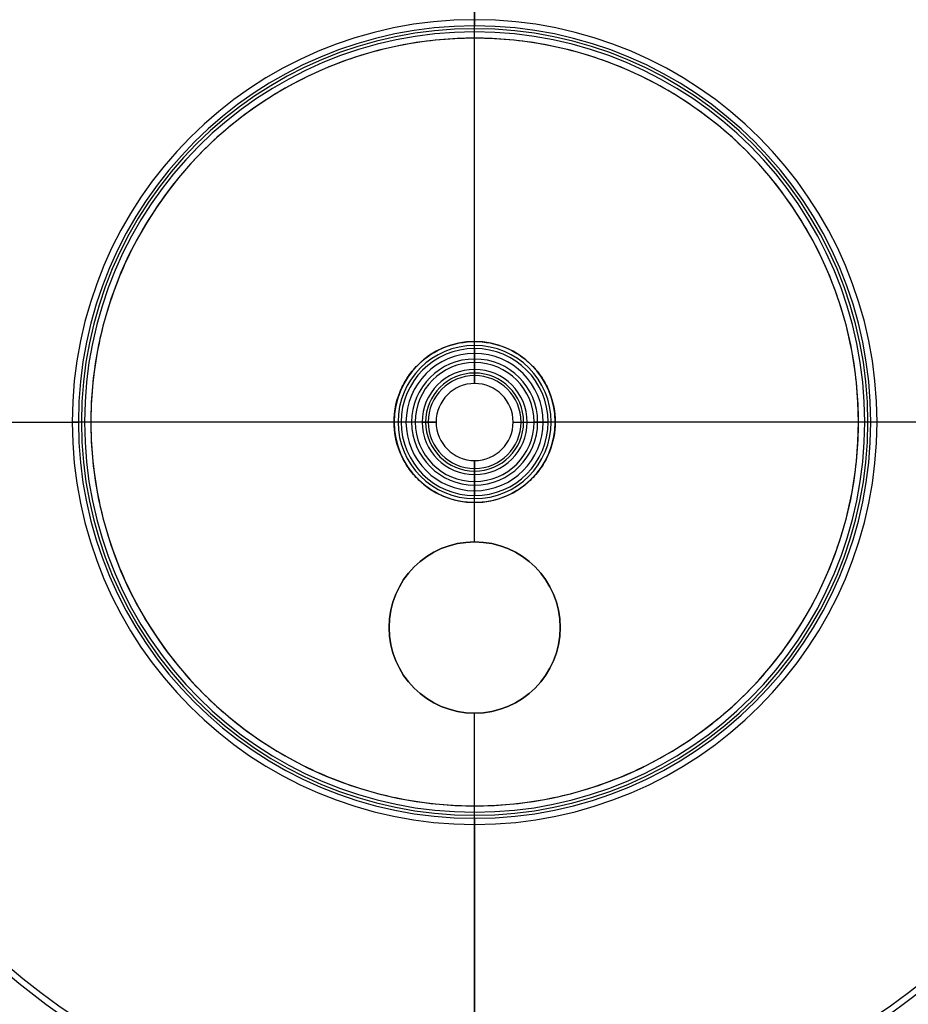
# Model space of a CAD drawing. Header units: millimetres. Extents: x -83 to 676, y -83 to 676.
# Tile 588 of 656: x 270 to 322, y 262 to 320. Entities that reach past the tile are written whole.
import ezdxf

# ---------------------------------------------------------------- set-up
doc = ezdxf.new("R2010")
doc.units = ezdxf.units.MM
doc.header["$MEASUREMENT"] = 0
doc.layers.add('IGES level 0', color=7, linetype='Continuous', true_color=0xff7878)

msp = doc.modelspace()

# ---------------------------------------------------------------- linework, layer by layer
at = {"layer": 'IGES level 0', "color": 153, "true_color": 0x5393cf}
for p, q in [((296.5, 335.25, 459.374), (296.5, 319.639, 453.335)), ((296.5, 319.639, 453.335), (296.5, 335.25, 459.374)), ((296.5, 335.25, 458.302), (296.5, 320, 452.402)), ((296.5, 301.202, 452.2), (296.5, 318.918, 452.2)), ((296.5, 301.202, 453.2), (296.5, 318.918, 453.2)), ((296.5, 300.793, 453.413), (296.5, 299.569, 455.16)), ((296.5, 299.569, 455.16), (296.5, 300.793, 453.413)), ((296.5, 298.75, 454.587), (296.5, 299.973, 452.84)), ((296.5, 299.973, 452.84), (296.5, 298.75, 454.587)), ((296.5, 298.75, 455.743), (296.5, 298.75, 454.587)), ((296.5, 298.75, 454.587), (296.5, 298.75, 455.743)), ((235.571, 296.5, 466.882), (273, 296.5, 452.402)), ((235.932, 296.5, 467.815), (273.361, 296.5, 453.335)), ((291.798, 296.5, 452.2), (274.082, 296.5, 452.2)), ((291.798, 296.5, 453.2), (274.082, 296.5, 453.2)), ((293.431, 296.5, 455.16), (292.207, 296.5, 453.413)), ((294.25, 296.5, 454.587), (293.027, 296.5, 452.84)), ((294.25, 296.5, 454.587), (294.25, 296.5, 455.743)), ((298.75, 296.5, 454.587), (298.75, 296.5, 455.743)), ((298.75, 296.5, 454.587), (299.973, 296.5, 452.84)), ((299.569, 296.5, 455.16), (300.793, 296.5, 453.413)), ((318.918, 296.5, 452.2), (301.202, 296.5, 452.2)), ((318.918, 296.5, 453.2), (301.202, 296.5, 453.2)), ((357.068, 296.5, 467.815), (319.639, 296.5, 453.335)), ((357.429, 296.5, 466.882), (320, 296.5, 452.402)), ((296.5, 293.027, 452.84), (296.5, 294.25, 454.587)), ((296.5, 294.25, 454.587), (296.5, 294.25, 455.743)), ((296.5, 294.25, 455.743), (296.5, 294.25, 454.587)), ((296.5, 294.25, 454.587), (296.5, 293.027, 452.84)), ((296.5, 293.431, 455.16), (296.5, 292.207, 453.413)), ((296.5, 292.207, 453.413), (296.5, 293.431, 455.16)), ((296.5, 289.5, 452.2), (296.5, 291.798, 452.2)), ((296.5, 289.5, 453.2), (296.5, 291.798, 453.2)), ((296.5, 289.5, 453.2), (296.5, 289.5, 452.2)), ((296.5, 289.5, 452.2), (296.5, 289.5, 453.2)), ((291.5, 284.5, 452.2), (291.5, 284.5, 453.2)), ((301.5, 284.5, 452.2), (301.5, 284.5, 453.2)), ((296.5, 274.082, 452.2), (296.5, 279.5, 452.2)), ((296.5, 279.5, 452.2), (296.5, 279.5, 453.2)), ((296.5, 274.082, 453.2), (296.5, 279.5, 453.2)), ((296.5, 279.5, 453.2), (296.5, 279.5, 452.2)), ((296.5, 273.361, 453.335), (296.5, 235.932, 467.815)), ((296.5, 235.932, 467.815), (296.5, 273.361, 453.335)), ((296.5, 235.571, 466.882), (296.5, 273, 452.402)), ((296.5, 273, 452.402), (296.5, 235.571, 466.882))]:
    msp.add_line(p, q, dxfattribs=at)
for centre, radius in [((296.5, 296.5), 296.5), ((296.5, 296.5, -1.2), 296.5), ((296.5, 296.5), 241), ((296.5, 296.5, -1.2), 241), ((296.5, 284.5, 452.2), 5), ((296.5, 284.5, 453.2), 5)]:
    msp.add_circle(centre, radius, dxfattribs=at)
at = {"layer": 'IGES level 0'}
for centre, radius in [((296.5, 296.5, 47), 296.5), ((296.5, 296.5), 296.5), ((296.5, 296.5, 47), 295.3), ((296.5, 296.5), 295.3)]:
    msp.add_circle(centre, radius, dxfattribs=at)
at = {"layer": 'IGES level 0', "color": 124, "true_color": 0x1aa180}
for centre, radius in [((296.5, 296.5, 47), 295), ((296.5, 296.5, 45.8), 295), ((296.5, 296.5, 47), 242.5), ((296.5, 296.5, 45.8), 242.5)]:
    msp.add_circle(centre, radius, dxfattribs=at)
at = {"layer": 'IGES level 0', "color": 31, "true_color": 0xffba87}
for centre, radius in [((296.5, 296.5), 242.2), ((296.5, 296.5, 47), 242.2), ((296.5, 296.5), 241), ((296.5, 296.5, 47), 241)]:
    msp.add_circle(centre, radius, dxfattribs=at)
at = {"layer": 'IGES level 0'}
for centre, radius, start, end in [((296.5, 296.5), 296.5, 45, 225), ((296.5, 296.5, 47), 296.5, 45, 225), ((296.5, 296.5, 23.5), 296.5, 45, 225), ((296.5, 296.5, 47), 295.3, 45, 225), ((296.5, 296.5), 295.3, 45, 225), ((296.5, 296.5, 23.5), 295.3, 45, 225), ((296.5, 296.5), 296.5, 225, 45), ((296.5, 296.5, 47), 296.5, 225, 45), ((296.5, 296.5, 23.5), 296.5, 225, 45), ((296.5, 296.5, 47), 295.3, 225, 45), ((296.5, 296.5), 295.3, 225, 45), ((296.5, 296.5, 23.5), 295.3, 225, 45)]:
    msp.add_arc(centre, radius, start, end, dxfattribs=at)
at = {"layer": 'IGES level 0', "color": 153, "true_color": 0x5393cf}
for centre, radius, start, end in [((296.5, 296.5, -1.2), 296.5, 345, 165), ((296.5, 296.5), 296.5, 345, 165), ((296.5, 296.5, -0.6), 296.5, 345, 165), ((296.5, 296.5, -1.2), 241, 345, 165), ((296.5, 296.5), 241, 345, 165), ((296.5, 296.5, -0.6), 241, 345, 165), ((296.5, 296.5, -1.2), 296.5, 165, 345), ((296.5, 296.5), 296.5, 165, 345), ((296.5, 296.5, -0.6), 296.5, 165, 345), ((296.5, 296.5, 491.2), 70, 91.02319, 208.97681), ((296.5, 296.5, 491.2), 70, 91.02319, 208.97681), ((296.5, 296.5, 491.2), 70, 331.02319, 88.97681), ((296.5, 296.5, 491.2), 70, 331.02319, 88.97681), ((296.5, 296.5, 491.362), 69.527, 91.0302, 208.9698), ((296.5, 296.5, 491.362), 69.527, 331.0302, 88.9698), ((296.5, 296.5, 491.524), 69.054, 91.03721, 208.96279), ((296.5, 296.5, 491.524), 69.054, 91.03721, 208.96279), ((296.5, 296.5, 491.524), 69.054, 331.03721, 88.96279), ((296.5, 296.5, 491.524), 69.054, 331.03721, 88.96279), ((296.5, 296.5, 479.65), 66.05, 91.08439, 208.91561), ((296.5, 296.5, 479.65), 66.05, 331.08439, 88.91561), ((296.5, 296.5, 479.974), 65.104, 91.10016, 208.89984), ((296.5, 296.5, 479.974), 65.104, 331.10016, 88.89984), ((296.5, 296.5, -1.2), 241, 165, 345), ((296.5, 296.5), 241, 165, 345), ((296.5, 296.5, -0.6), 241, 165, 345), ((296.5, 296.5, 468.1), 62.1, 91.15337, 180), ((296.5, 296.5, 468.1), 62.1, 91.15337, 208.84663), ((296.5, 296.5, 468.1), 62.1, 331.15337, 88.84663), ((296.5, 296.5, 468.1), 62.1, 331.15337, 88.84663), ((296.5, 296.5, 467.361), 61.65, 91.16181, 180), ((296.5, 296.5, 467.361), 61.65, 331.16181, 88.83819), ((296.5, 296.5, 468.424), 61.154, 91.17122, 208.82878), ((296.5, 296.5, 468.424), 61.154, 91.17122, 180), ((296.5, 296.5, 466.882), 60.929, 91.17554, 180), ((296.5, 296.5, 466.882), 60.929, 91.17554, 208.82446), ((296.5, 296.5, 468.054), 60.929, 91.17557, 180), ((296.5, 296.5, 468.424), 61.154, 331.17122, 88.82878), ((296.5, 296.5, 468.424), 61.154, 331.17122, 88.82878), ((296.5, 296.5, 466.882), 60.929, 331.17554, 88.82446), ((296.5, 296.5, 466.882), 60.929, 331.17554, 88.82446), ((296.5, 296.5, 468.054), 60.929, 331.17557, 88.82443), ((296.5, 296.5, 467.815), 60.568, 91.18254, 208.81746), ((296.5, 296.5, 467.815), 60.568, 91.18254, 180), ((296.5, 296.5, 467.815), 60.568, 331.18254, 88.81746), ((296.5, 296.5, 467.815), 60.568, 331.18254, 88.81746), ((296.5, 296.5, 459.642), 42.215, 91.69675, 208.3032), ((296.5, 296.5, 460.575), 41.854, 91.7114, 208.28856), ((296.5, 296.5, 459.642), 42.215, 331.69675, 88.3032), ((296.5, 296.5, 460.575), 41.854, 331.7114, 88.28856), ((296.5, 296.5, 452.402), 23.5, 90, 270), ((296.5, 296.5, 452.402), 23.5, 0, 180), ((296.5, 296.5, 452.402), 23.5, 270, 90), ((296.5, 296.5, 453.335), 23.139, 90, 270), ((296.5, 296.5, 453.335), 23.139, 0, 180), ((296.5, 296.5, 452.251), 22.968, 0, 180), ((296.5, 296.5, 453.234), 22.785, 360, 180), ((296.5, 296.5, 453.335), 23.139, 270, 90), ((296.5, 296.5, 453.2), 22.418, 0, 180), ((296.5, 296.5, 452.2), 22.418, 0, 180), ((296.5, 296.5, 453.2), 4.702, 360, 180), ((296.5, 296.5, 452.2), 4.702, 360, 180), ((296.5, 296.5, 453.256), 4.471, 0, 180), ((296.5, 296.5, 453.413), 4.293, 360, 180), ((296.5, 296.5, 453.413), 4.293, 90, 270), ((296.5, 296.5, 453.413), 4.293, 270, 90), ((296.5, 296.5, 452.369), 4.009, 0, 180), ((296.5, 296.5, 454.287), 3.681, 90, 270), ((296.5, 296.5, 452.84), 3.473, 90, 270), ((296.5, 296.5, 452.84), 3.473, 0, 180), ((296.5, 296.5, 454.287), 3.681, 270, 90), ((296.5, 296.5, 452.84), 3.473, 270, 90), ((296.5, 296.5, 455.16), 3.069, 90, 270), ((296.5, 296.5, 455.16), 3.069, 0, 180), ((296.5, 296.5, 453.713), 2.862, 90, 270), ((296.5, 296.5, 455.522), 2.71, 0, 180), ((296.5, 296.5, 455.16), 3.069, 270, 90), ((296.5, 296.5, 453.713), 2.862, 270, 90), ((296.5, 296.5, 454.587), 2.25, 90, 270), ((296.5, 296.5, 454.587), 2.25, 90, 270), ((296.5, 296.5, 455.743), 2.25, 90, 270), ((296.5, 296.5, 455.165), 2.25, 90, 270), ((296.5, 296.5, 455.743), 2.25, 0, 180), ((296.5, 296.5, 455.743), 2.25, 270, 90), ((296.5, 296.5, 454.587), 2.25, 270, 90), ((296.5, 296.5, 455.165), 2.25, 270, 90), ((296.5, 296.5, 454.587), 2.25, 270, 90), ((296.5, 296.5, 452.402), 23.5, 180, 0), ((296.5, 296.5, 453.335), 23.139, 180, 360), ((296.5, 296.5, 452.251), 22.968, 180, 0), ((296.5, 296.5, 453.234), 22.785, 180, 360), ((296.5, 296.5, 452.2), 22.418, 180, 0), ((296.5, 296.5, 453.2), 22.418, 180, 0), ((296.5, 296.5, 452.2), 4.702, 180, 0), ((296.5, 296.5, 453.2), 4.702, 180, 0), ((296.5, 296.5, 453.256), 4.471, 180, 0), ((296.5, 296.5, 453.413), 4.293, 180, 0), ((296.5, 296.5, 452.369), 4.009, 180, 0), ((296.5, 296.5, 452.84), 3.473, 180, 360), ((296.5, 296.5, 455.16), 3.069, 180, 360), ((296.5, 296.5, 455.522), 2.71, 180, 0), ((296.5, 296.5, 455.743), 2.25, 180, 360), ((296.5, 284.5, 452.2), 5, 90, 270), ((296.5, 284.5, 453.2), 5, 90, 270), ((296.5, 284.5, 452.7), 5, 90, 270), ((296.5, 284.5, 452.2), 5, 270, 90), ((296.5, 284.5, 453.2), 5, 270, 90), ((296.5, 284.5, 452.7), 5, 270, 90), ((296.5, 296.5, 459.642), 42.215, 211.69675, 270), ((296.5, 296.5, 460.575), 41.854, 211.7114, 270), ((296.5, 296.5, 460.575), 41.854, 270, 328.28856), ((296.5, 296.5, 459.642), 42.215, 270, 328.3032), ((296.5, 296.5, 467.815), 60.568, 211.18254, 270), ((296.5, 296.5, 467.815), 60.568, 211.18254, 328.81746), ((296.5, 296.5, 467.815), 60.568, 270, 328.81746), ((296.5, 296.5, 467.361), 61.65, 211.16181, 328.83819), ((296.5, 296.5, 468.424), 61.154, 211.17122, 328.82878), ((296.5, 296.5, 468.424), 61.154, 211.17122, 328.82878), ((296.5, 296.5, 468.054), 60.929, 211.17557, 328.82443), ((296.5, 296.5, 466.882), 60.929, 211.17554, 328.82446), ((296.5, 296.5, 466.882), 60.929, 211.17554, 270), ((296.5, 296.5, 466.882), 60.929, 270, 328.82446), ((296.5, 296.5, 468.1), 62.1, 211.15337, 328.84663), ((296.5, 296.5, 468.1), 62.1, 211.15337, 328.84663), ((296.5, 296.5, 479.974), 65.104, 211.10016, 328.89984)]:
    msp.add_arc(centre, radius, start, end, dxfattribs=at)
at = {"layer": 'IGES level 0', "color": 124, "true_color": 0x1aa180}
for centre, radius, start, end in [((296.5, 296.5, 45.8), 295, 345, 165), ((296.5, 296.5, 47), 295, 345, 165), ((296.5, 296.5, 46.4), 295, 345, 165), ((296.5, 296.5, 45.8), 242.5, 345, 165), ((296.5, 296.5, 47), 242.5, 345, 165), ((296.5, 296.5, 46.4), 242.5, 345, 165), ((296.5, 296.5, 45.8), 295, 165, 345), ((296.5, 296.5, 47), 295, 165, 345), ((296.5, 296.5, 46.4), 295, 165, 345), ((296.5, 296.5, 45.8), 242.5, 165, 345), ((296.5, 296.5, 47), 242.5, 165, 345), ((296.5, 296.5, 46.4), 242.5, 165, 345)]:
    msp.add_arc(centre, radius, start, end, dxfattribs=at)
at = {"layer": 'IGES level 0', "color": 31, "true_color": 0xffba87}
for centre, radius, start, end in [((296.5, 296.5), 242.2, 315, 135), ((296.5, 296.5, 47), 242.2, 315, 135), ((296.5, 296.5, 23.5), 242.2, 315, 135), ((296.5, 296.5, 47), 241, 315, 135), ((296.5, 296.5), 241, 315, 135), ((296.5, 296.5, 23.5), 241, 315, 135), ((296.5, 296.5), 242.2, 135, 315), ((296.5, 296.5, 47), 242.2, 135, 315), ((296.5, 296.5, 23.5), 242.2, 135, 315), ((296.5, 296.5, 47), 241, 135, 315), ((296.5, 296.5), 241, 135, 315), ((296.5, 296.5, 23.5), 241, 135, 315)]:
    msp.add_arc(centre, radius, start, end, dxfattribs=at)
at = {"layer": 'IGES level 0', "color": 153, "true_color": 0x5393cf, "extrusion": (1, 1.18164e-11, -8.00297e-13)}
msp.add_arc((318.918, 455.2, 296.5), 3, 270, 291.14941, dxfattribs=at)
at = {"layer": 'IGES level 0', "color": 153, "true_color": 0x5393cf, "extrusion": (1, -3.98845e-11, 1.63652e-12)}
msp.add_arc((318.918, 455.2, 296.5), 2, 270, 291.14941, dxfattribs=at)
at = {"layer": 'IGES level 0', "color": 153, "true_color": 0x5393cf, "extrusion": (1, 8.29346e-11, 1.18983e-11)}
msp.add_arc((301.202, 453.7, 296.5), 0.5, 215, 270, dxfattribs=at)
at = {"layer": 'IGES level 0', "color": 153, "true_color": 0x5393cf, "extrusion": (1, 1.35618e-10, 1.18022e-11)}
msp.add_arc((301.202, 453.7, 296.5), 1.5, 215, 270, dxfattribs=at)
at = {"layer": 'IGES level 0', "color": 153, "true_color": 0x5393cf, "extrusion": (1, 8.77113e-10, -3.24905e-11)}
msp.add_arc((298.34, 454.3, 296.5), 1.5, 35, 74.15412, dxfattribs=at)
at = {"layer": 'IGES level 0', "color": 153, "true_color": 0x5393cf, "extrusion": (-2.04743e-13, 1, -1.09671e-12)}
msp.add_arc((-274.082, 455.2, 296.5), 3, 270, 291.14941, dxfattribs=at)
at = {"layer": 'IGES level 0', "color": 153, "true_color": 0x5393cf, "extrusion": (2.04743e-13, 1, 1.09671e-12)}
msp.add_arc((-274.082, 455.2, 296.5), 3, 270, 291.14941, dxfattribs=at)
at = {"layer": 'IGES level 0', "color": 153, "true_color": 0x5393cf, "extrusion": (-3.07114e-13, 1, -1.64506e-12)}
msp.add_arc((-274.082, 455.2, 296.5), 2, 270, 291.14941, dxfattribs=at)
at = {"layer": 'IGES level 0', "color": 153, "true_color": 0x5393cf, "extrusion": (0, 1, 0)}
for centre, radius, start, end in [((-274.082, 455.2, 296.5), 2, 270, 291.14941), ((-291.798, 453.7, 296.5), 0.5, 215, 270), ((-291.798, 453.7, 296.5), 0.5, 215, 270), ((-291.798, 453.7, 296.5), 1.5, 215, 270), ((-294.66, 454.3, 296.5), 1.5, 35, 74.15412), ((-298.34, 454.3, 296.5), 1.5, 105.84588, 145), ((-301.202, 453.7, 296.5), 1.5, 270, 325), ((-301.202, 453.7, 296.5), 0.5, 270, 325), ((-301.202, 453.7, 296.5), 0.5, 270, 325), ((-318.918, 455.2, 296.5), 3, 248.85059, 270), ((-318.918, 455.2, 296.5), 2, 248.85059, 270), ((-318.918, 455.2, 296.5), 2, 248.85059, 270)]:
    msp.add_arc(centre, radius, start, end, dxfattribs=at)
at = {"layer": 'IGES level 0', "color": 153, "true_color": 0x5393cf, "extrusion": (1.54867e-13, 1, -2.97496e-13)}
msp.add_arc((-291.798, 453.7, 296.5), 1.5, 215, 270, dxfattribs=at)
at = {"layer": 'IGES level 0', "color": 153, "true_color": 0x5393cf, "extrusion": (3.79955e-13, 1, -5.34196e-13)}
msp.add_arc((-294.66, 454.3, 296.5), 1.5, 35, 74.15412, dxfattribs=at)
at = {"layer": 'IGES level 0', "color": 153, "true_color": 0x5393cf, "extrusion": (3.79955e-13, 1, 5.34196e-13)}
msp.add_arc((-298.34, 454.3, 296.5), 1.5, 105.84588, 145, dxfattribs=at)
at = {"layer": 'IGES level 0', "color": 153, "true_color": 0x5393cf, "extrusion": (1.54867e-13, 1, 2.97496e-13)}
msp.add_arc((-301.202, 453.7, 296.5), 1.5, 270, 325, dxfattribs=at)
at = {"layer": 'IGES level 0', "color": 153, "true_color": 0x5393cf, "extrusion": (2.04743e-13, 1, -1.09671e-12)}
msp.add_arc((-318.918, 455.2, 296.5), 3, 248.85059, 270, dxfattribs=at)
at = {"layer": 'IGES level 0', "color": 153, "true_color": 0x5393cf, "extrusion": (1, 8.77114e-10, 3.24905e-11)}
msp.add_arc((294.66, 454.3, 296.5), 1.5, 105.84588, 145, dxfattribs=at)
at = {"layer": 'IGES level 0', "color": 153, "true_color": 0x5393cf, "extrusion": (1, 1.35616e-10, -1.18022e-11)}
msp.add_arc((291.798, 453.7, 296.5), 1.5, 270, 325, dxfattribs=at)
at = {"layer": 'IGES level 0', "color": 153, "true_color": 0x5393cf, "extrusion": (1, 8.29203e-11, -1.18983e-11)}
msp.add_arc((291.798, 453.7, 296.5), 0.5, 270, 325, dxfattribs=at)
at = {"layer": 'IGES level 0', "color": 153, "true_color": 0x5393cf, "extrusion": (1, 1.18032e-11, 8.00297e-13)}
msp.add_arc((274.082, 455.2, 296.5), 3, 248.85059, 270, dxfattribs=at)
at = {"layer": 'IGES level 0', "color": 153, "true_color": 0x5393cf, "extrusion": (1, -3.98844e-11, -1.63652e-12)}
msp.add_arc((274.082, 455.2, 296.5), 2, 248.85059, 270, dxfattribs=at)
at = {"layer": 'IGES level 0', "color": 153, "true_color": 0x5393cf}
for points, knots in [([(318.918, 296.5, 452.2), (318.918, 297.871, 452.2), (318.793, 299.231, 452.2), (318.543, 300.579, 452.2), (318.279, 302.009, 452.2), (317.879, 303.399, 452.2), (317.344, 304.752, 452.2), (316.786, 306.16, 452.2), (316.093, 307.499, 452.2), (315.263, 308.767, 452.2), (314.417, 310.062, 452.2), (313.446, 311.257, 452.2), (312.352, 312.352, 452.2), (311.258, 313.446, 452.2), (310.063, 314.416, 452.2), (308.767, 315.263, 452.2), (307.499, 316.092, 452.2), (306.161, 316.786, 452.2), (304.752, 317.344, 452.2), (303.4, 317.879, 452.2), (302.009, 318.279, 452.2), (300.579, 318.543, 452.2), (299.231, 318.793, 452.2), (297.872, 318.918, 452.2), (296.5, 318.918, 452.2), (295.129, 318.918, 452.2), (293.769, 318.793, 452.2), (292.421, 318.543, 452.2), (290.991, 318.279, 452.2), (289.601, 317.879, 452.2), (288.248, 317.344, 452.2), (286.84, 316.786, 452.2), (285.501, 316.093, 452.2), (284.233, 315.263, 452.2), (282.938, 314.417, 452.2), (281.743, 313.446, 452.2), (280.648, 312.352, 452.2), (279.554, 311.258, 452.2), (278.584, 310.063, 452.2), (277.737, 308.767, 452.2), (276.908, 307.499, 452.2), (276.214, 306.161, 452.2), (275.656, 304.752, 452.2), (275.121, 303.4, 452.2), (274.721, 302.009, 452.2), (274.457, 300.579, 452.2), (274.207, 299.231, 452.2), (274.082, 297.871, 452.2), (274.082, 296.5, 452.2)], [0, 0, 0, 0, 0.0625, 0.0625, 0.0625, 0.125, 0.125, 0.125, 0.1875, 0.1875, 0.1875, 0.25, 0.25, 0.25, 0.3125, 0.3125, 0.3125, 0.375, 0.375, 0.375, 0.4375, 0.4375, 0.4375, 0.5, 0.5, 0.5, 0.5625, 0.5625, 0.5625, 0.625, 0.625, 0.625, 0.6875, 0.6875, 0.6875, 0.75, 0.75, 0.75, 0.8125, 0.8125, 0.8125, 0.875, 0.875, 0.875, 0.9375, 0.9375, 0.9375, 1, 1, 1, 1]), ([(318.918, 296.5, 453.2), (318.918, 297.871, 453.2), (318.793, 299.231, 453.2), (318.543, 300.579, 453.2), (318.279, 302.009, 453.2), (317.879, 303.399, 453.2), (317.344, 304.752, 453.2), (316.786, 306.16, 453.2), (316.093, 307.499, 453.2), (315.263, 308.767, 453.2), (314.417, 310.062, 453.2), (313.446, 311.257, 453.2), (312.352, 312.352, 453.2), (311.258, 313.446, 453.2), (310.063, 314.416, 453.2), (308.767, 315.263, 453.2), (307.499, 316.092, 453.2), (306.161, 316.786, 453.2), (304.752, 317.344, 453.2), (303.4, 317.879, 453.2), (302.009, 318.279, 453.2), (300.579, 318.543, 453.2), (299.231, 318.793, 453.2), (297.872, 318.918, 453.2), (296.5, 318.918, 453.2), (295.129, 318.918, 453.2), (293.769, 318.793, 453.2), (292.421, 318.543, 453.2), (290.991, 318.279, 453.2), (289.601, 317.879, 453.2), (288.248, 317.344, 453.2), (286.84, 316.786, 453.2), (285.501, 316.093, 453.2), (284.233, 315.263, 453.2), (282.938, 314.417, 453.2), (281.743, 313.446, 453.2), (280.648, 312.352, 453.2), (279.554, 311.258, 453.2), (278.584, 310.063, 453.2), (277.737, 308.767, 453.2), (276.908, 307.499, 453.2), (276.214, 306.161, 453.2), (275.656, 304.752, 453.2), (275.121, 303.4, 453.2), (274.721, 302.009, 453.2), (274.457, 300.579, 453.2), (274.207, 299.231, 453.2), (274.082, 297.871, 453.2), (274.082, 296.5, 453.2)], [0, 0, 0, 0, 0.0625, 0.0625, 0.0625, 0.125, 0.125, 0.125, 0.1875, 0.1875, 0.1875, 0.25, 0.25, 0.25, 0.3125, 0.3125, 0.3125, 0.375, 0.375, 0.375, 0.4375, 0.4375, 0.4375, 0.5, 0.5, 0.5, 0.5625, 0.5625, 0.5625, 0.625, 0.625, 0.625, 0.6875, 0.6875, 0.6875, 0.75, 0.75, 0.75, 0.8125, 0.8125, 0.8125, 0.875, 0.875, 0.875, 0.9375, 0.9375, 0.9375, 1, 1, 1, 1]), ([(291.798, 296.5, 452.2), (291.798, 297.098, 452.2), (291.908, 297.675, 452.2), (292.128, 298.231, 452.2), (292.245, 298.526, 452.2), (292.39, 298.807, 452.2), (292.564, 299.073, 452.2), (292.742, 299.344, 452.2), (292.945, 299.595, 452.2), (293.175, 299.825, 452.2), (293.404, 300.054, 452.2), (293.655, 300.258, 452.2), (293.927, 300.436, 452.2), (294.193, 300.609, 452.2), (294.473, 300.755, 452.2), (294.769, 300.872, 452.2), (295.325, 301.092, 452.2), (295.902, 301.202, 452.2), (296.5, 301.202, 452.2), (297.098, 301.202, 452.2), (297.675, 301.092, 452.2), (298.231, 300.872, 452.2), (298.526, 300.755, 452.2), (298.807, 300.61, 452.2), (299.073, 300.436, 452.2), (299.344, 300.258, 452.2), (299.595, 300.055, 452.2), (299.825, 299.825, 452.2), (300.054, 299.596, 452.2), (300.258, 299.345, 452.2), (300.436, 299.073, 452.2), (300.609, 298.807, 452.2), (300.755, 298.527, 452.2), (300.872, 298.231, 452.2), (301.092, 297.675, 452.2), (301.202, 297.098, 452.2), (301.202, 296.5, 452.2)], [0, 0, 0, 0, 0.125, 0.125, 0.125, 0.1875, 0.1875, 0.1875, 0.25, 0.25, 0.25, 0.3125, 0.3125, 0.3125, 0.375, 0.375, 0.375, 0.5, 0.5, 0.5, 0.625, 0.625, 0.625, 0.6875, 0.6875, 0.6875, 0.75, 0.75, 0.75, 0.8125, 0.8125, 0.8125, 0.875, 0.875, 0.875, 1, 1, 1, 1]), ([(291.798, 296.5, 453.2), (291.798, 297.098, 453.2), (291.908, 297.675, 453.2), (292.128, 298.231, 453.2), (292.245, 298.526, 453.2), (292.39, 298.807, 453.2), (292.564, 299.073, 453.2), (292.742, 299.344, 453.2), (292.945, 299.595, 453.2), (293.175, 299.825, 453.2), (293.404, 300.054, 453.2), (293.655, 300.258, 453.2), (293.927, 300.436, 453.2), (294.193, 300.609, 453.2), (294.473, 300.755, 453.2), (294.769, 300.872, 453.2), (295.325, 301.092, 453.2), (295.902, 301.202, 453.2), (296.5, 301.202, 453.2), (297.098, 301.202, 453.2), (297.675, 301.092, 453.2), (298.231, 300.872, 453.2), (298.526, 300.755, 453.2), (298.807, 300.61, 453.2), (299.073, 300.436, 453.2), (299.344, 300.258, 453.2), (299.595, 300.055, 453.2), (299.825, 299.825, 453.2), (300.054, 299.596, 453.2), (300.258, 299.345, 453.2), (300.436, 299.073, 453.2), (300.609, 298.807, 453.2), (300.755, 298.527, 453.2), (300.872, 298.231, 453.2), (301.092, 297.675, 453.2), (301.202, 297.098, 453.2), (301.202, 296.5, 453.2)], [0, 0, 0, 0, 0.125, 0.125, 0.125, 0.1875, 0.1875, 0.1875, 0.25, 0.25, 0.25, 0.3125, 0.3125, 0.3125, 0.375, 0.375, 0.375, 0.5, 0.5, 0.5, 0.625, 0.625, 0.625, 0.6875, 0.6875, 0.6875, 0.75, 0.75, 0.75, 0.8125, 0.8125, 0.8125, 0.875, 0.875, 0.875, 1, 1, 1, 1]), ([(274.082, 296.5, 452.2), (274.082, 295.129, 452.2), (274.207, 293.769, 452.2), (274.457, 292.421, 452.2), (274.721, 290.991, 452.2), (275.121, 289.601, 452.2), (275.656, 288.248, 452.2), (276.214, 286.84, 452.2), (276.907, 285.501, 452.2), (277.737, 284.233, 452.2), (278.583, 282.938, 452.2), (279.554, 281.743, 452.2), (280.648, 280.648, 452.2), (281.742, 279.554, 452.2), (282.937, 278.584, 452.2), (284.233, 277.737, 452.2), (285.501, 276.908, 452.2), (286.839, 276.214, 452.2), (288.248, 275.656, 452.2), (289.6, 275.121, 452.2), (290.991, 274.721, 452.2), (292.421, 274.457, 452.2), (293.769, 274.207, 452.2), (295.128, 274.082, 452.2), (296.5, 274.082, 452.2), (297.871, 274.082, 452.2), (299.231, 274.207, 452.2), (300.579, 274.457, 452.2), (302.009, 274.721, 452.2), (303.399, 275.121, 452.2), (304.752, 275.656, 452.2), (306.16, 276.214, 452.2), (307.499, 276.907, 452.2), (308.767, 277.737, 452.2), (310.062, 278.583, 452.2), (311.257, 279.554, 452.2), (312.352, 280.648, 452.2), (313.446, 281.742, 452.2), (314.416, 282.937, 452.2), (315.263, 284.233, 452.2), (316.092, 285.501, 452.2), (316.786, 286.839, 452.2), (317.344, 288.248, 452.2), (317.879, 289.6, 452.2), (318.279, 290.991, 452.2), (318.543, 292.421, 452.2), (318.793, 293.769, 452.2), (318.918, 295.129, 452.2), (318.918, 296.5, 452.2)], [0, 0, 0, 0, 0.0625, 0.0625, 0.0625, 0.125, 0.125, 0.125, 0.1875, 0.1875, 0.1875, 0.25, 0.25, 0.25, 0.3125, 0.3125, 0.3125, 0.375, 0.375, 0.375, 0.4375, 0.4375, 0.4375, 0.5, 0.5, 0.5, 0.5625, 0.5625, 0.5625, 0.625, 0.625, 0.625, 0.6875, 0.6875, 0.6875, 0.75, 0.75, 0.75, 0.8125, 0.8125, 0.8125, 0.875, 0.875, 0.875, 0.9375, 0.9375, 0.9375, 1, 1, 1, 1]), ([(274.082, 296.5, 453.2), (274.082, 295.129, 453.2), (274.207, 293.769, 453.2), (274.457, 292.421, 453.2), (274.721, 290.991, 453.2), (275.121, 289.601, 453.2), (275.656, 288.248, 453.2), (276.214, 286.84, 453.2), (276.907, 285.501, 453.2), (277.737, 284.233, 453.2), (278.583, 282.938, 453.2), (279.554, 281.743, 453.2), (280.648, 280.648, 453.2), (281.742, 279.554, 453.2), (282.937, 278.584, 453.2), (284.233, 277.737, 453.2), (285.501, 276.908, 453.2), (286.839, 276.214, 453.2), (288.248, 275.656, 453.2), (289.6, 275.121, 453.2), (290.991, 274.721, 453.2), (292.421, 274.457, 453.2), (293.769, 274.207, 453.2), (295.128, 274.082, 453.2), (296.5, 274.082, 453.2), (297.871, 274.082, 453.2), (299.231, 274.207, 453.2), (300.579, 274.457, 453.2), (302.009, 274.721, 453.2), (303.399, 275.121, 453.2), (304.752, 275.656, 453.2), (306.16, 276.214, 453.2), (307.499, 276.907, 453.2), (308.767, 277.737, 453.2), (310.062, 278.583, 453.2), (311.257, 279.554, 453.2), (312.352, 280.648, 453.2), (313.446, 281.742, 453.2), (314.416, 282.937, 453.2), (315.263, 284.233, 453.2), (316.092, 285.501, 453.2), (316.786, 286.839, 453.2), (317.344, 288.248, 453.2), (317.879, 289.6, 453.2), (318.279, 290.991, 453.2), (318.543, 292.421, 453.2), (318.793, 293.769, 453.2), (318.918, 295.129, 453.2), (318.918, 296.5, 453.2)], [0, 0, 0, 0, 0.0625, 0.0625, 0.0625, 0.125, 0.125, 0.125, 0.1875, 0.1875, 0.1875, 0.25, 0.25, 0.25, 0.3125, 0.3125, 0.3125, 0.375, 0.375, 0.375, 0.4375, 0.4375, 0.4375, 0.5, 0.5, 0.5, 0.5625, 0.5625, 0.5625, 0.625, 0.625, 0.625, 0.6875, 0.6875, 0.6875, 0.75, 0.75, 0.75, 0.8125, 0.8125, 0.8125, 0.875, 0.875, 0.875, 0.9375, 0.9375, 0.9375, 1, 1, 1, 1]), ([(301.202, 296.5, 452.2), (301.202, 295.902, 452.2), (301.092, 295.325, 452.2), (300.872, 294.769, 452.2), (300.755, 294.474, 452.2), (300.61, 294.193, 452.2), (300.436, 293.927, 452.2), (300.258, 293.656, 452.2), (300.055, 293.405, 452.2), (299.825, 293.175, 452.2), (299.596, 292.946, 452.2), (299.345, 292.742, 452.2), (299.073, 292.564, 452.2), (298.807, 292.391, 452.2), (298.527, 292.245, 452.2), (298.231, 292.128, 452.2), (297.675, 291.908, 452.2), (297.098, 291.798, 452.2), (296.5, 291.798, 452.2), (295.902, 291.798, 452.2), (295.325, 291.908, 452.2), (294.769, 292.128, 452.2), (294.474, 292.245, 452.2), (294.193, 292.39, 452.2), (293.927, 292.564, 452.2), (293.656, 292.742, 452.2), (293.405, 292.945, 452.2), (293.175, 293.175, 452.2), (292.946, 293.404, 452.2), (292.742, 293.655, 452.2), (292.564, 293.927, 452.2), (292.391, 294.193, 452.2), (292.245, 294.473, 452.2), (292.128, 294.769, 452.2), (291.908, 295.325, 452.2), (291.798, 295.902, 452.2), (291.798, 296.5, 452.2)], [0, 0, 0, 0, 0.125, 0.125, 0.125, 0.1875, 0.1875, 0.1875, 0.25, 0.25, 0.25, 0.3125, 0.3125, 0.3125, 0.375, 0.375, 0.375, 0.5, 0.5, 0.5, 0.625, 0.625, 0.625, 0.6875, 0.6875, 0.6875, 0.75, 0.75, 0.75, 0.8125, 0.8125, 0.8125, 0.875, 0.875, 0.875, 1, 1, 1, 1]), ([(301.202, 296.5, 453.2), (301.202, 295.902, 453.2), (301.092, 295.325, 453.2), (300.872, 294.769, 453.2), (300.755, 294.474, 453.2), (300.61, 294.193, 453.2), (300.436, 293.927, 453.2), (300.258, 293.656, 453.2), (300.055, 293.405, 453.2), (299.825, 293.175, 453.2), (299.596, 292.946, 453.2), (299.345, 292.742, 453.2), (299.073, 292.564, 453.2), (298.807, 292.391, 453.2), (298.527, 292.245, 453.2), (298.231, 292.128, 453.2), (297.675, 291.908, 453.2), (297.098, 291.798, 453.2), (296.5, 291.798, 453.2), (295.902, 291.798, 453.2), (295.325, 291.908, 453.2), (294.769, 292.128, 453.2), (294.474, 292.245, 453.2), (294.193, 292.39, 453.2), (293.927, 292.564, 453.2), (293.656, 292.742, 453.2), (293.405, 292.945, 453.2), (293.175, 293.175, 453.2), (292.946, 293.404, 453.2), (292.742, 293.655, 453.2), (292.564, 293.927, 453.2), (292.391, 294.193, 453.2), (292.245, 294.473, 453.2), (292.128, 294.769, 453.2), (291.908, 295.325, 453.2), (291.798, 295.902, 453.2), (291.798, 296.5, 453.2)], [0, 0, 0, 0, 0.125, 0.125, 0.125, 0.1875, 0.1875, 0.1875, 0.25, 0.25, 0.25, 0.3125, 0.3125, 0.3125, 0.375, 0.375, 0.375, 0.5, 0.5, 0.5, 0.625, 0.625, 0.625, 0.6875, 0.6875, 0.6875, 0.75, 0.75, 0.75, 0.8125, 0.8125, 0.8125, 0.875, 0.875, 0.875, 1, 1, 1, 1])]:
    msp.add_open_spline(points, degree=3, knots=knots, dxfattribs=at)

doc.saveas('drawing.dxf')
